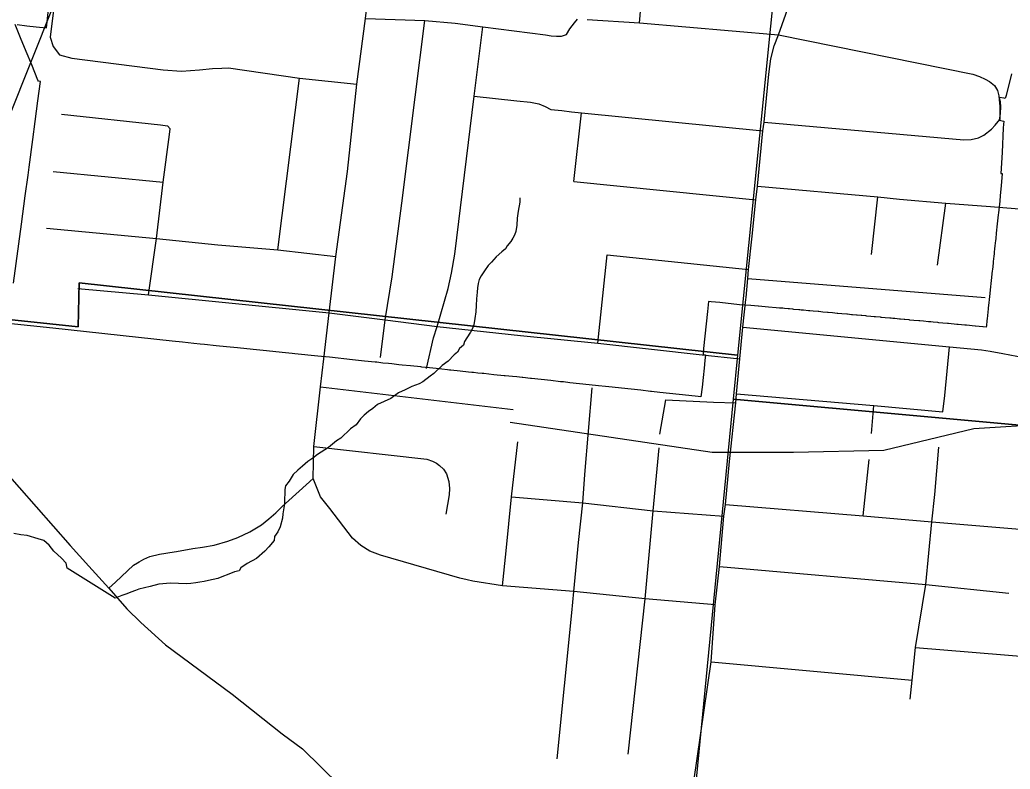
# Model space of a CAD drawing. Extents: x 0 to 43.4, y -8.1 to 22.
# Drawn here: x 7.249 to 8.223, y 18.91 to 19.646 of the extents above; entities that cross this region are included whole.
import ezdxf

# ---------------------------------------------------------------- set-up
doc = ezdxf.new("R2010")
doc.units = 0
for name, color, linetype in [('GM_X_City_Street', 7, 'Continuous'), ('GM_X_Corporation', 7, 'Continuous'), ('GM_X_County_Road', 7, 'Continuous'), ('GM_X_Minor_River', 7, 'Continuous'), ('GM_X_Rail_Line', 7, 'Continuous'), ('GM_X_State_Route', 7, 'Continuous'), ('GM_X_Township_Road', 7, 'Continuous'), ('SH_Text', 7, 'Continuous')]:
    doc.layers.add(name, color=color, linetype=linetype)

msp = doc.modelspace()

# ---------------------------------------------------------------- linework, layer by layer
at = {"layer": 'GM_X_City_Street'}
for p, q in [((7.50292, 19.42042), (7.52438, 19.58904)), ((7.79389, 19.48748), (7.80148, 19.5551)), ((7.28212, 19.49731), (7.39019, 19.48673)), ((7.79389, 19.48748), (7.97279, 19.46959)), ((8.08656, 19.41578), (8.09263, 19.47229)), ((8.15148, 19.4054), (8.15951, 19.4663)), ((7.81766, 19.32861), (7.82673, 19.41536)), ((7.82673, 19.41536), (7.96578, 19.40095)), ((7.96507, 19.39222), (8.19838, 19.3735)), ((8.15849, 19.27701), (8.1633, 19.32501)), ((7.92022, 19.31698), (7.95702, 19.31318)), ((7.54501, 19.28562), (7.73442, 19.26338)), ((8.15668, 19.26109), (8.15849, 19.27701)), ((7.87845, 19.23913), (7.88426, 19.27289)), ((8.08667, 19.23982), (8.08875, 19.26745)), ((8.07827, 19.15885), (8.08415, 19.21432)), ((8.12976, 19.02958), (8.36145, 19.01051)), ((7.9288, 19.01551), (8.12642, 18.99742))]:
    msp.add_line(p, q, dxfattribs=at)
for points in [[(7.54809, 19.31311), (7.5535, 19.35838), (7.56003, 19.41383), (7.57157, 19.49721), (7.58077, 19.58304), (7.58917, 19.64783), (7.59673, 19.71101), (7.59862, 19.72021), (7.60607, 19.77804), (7.61834, 19.8423), (7.62609, 19.90443), (7.64067, 19.95691)], [(7.85859, 19.64339), (7.86326, 19.69918), (7.88271, 19.88059)], [(7.28358, 19.66375), (7.27923, 19.62948), (7.28207, 19.62013), (7.28826, 19.61194), (7.30045, 19.6086), (7.39036, 19.5974), (7.40841, 19.5959), (7.42611, 19.59723), (7.43882, 19.59857), (7.44784, 19.59891), (7.45453, 19.59907), (7.52438, 19.58904), (7.58077, 19.58304)], [(7.58917, 19.64783), (7.64755, 19.64573), (7.6772, 19.64317), (7.70451, 19.63966), (7.76621, 19.6317), (7.77162, 19.63068), (7.7768, 19.63045), (7.78192, 19.63039), (7.78666, 19.63214), (7.79017, 19.6374), (7.79468, 19.64353), (7.79762, 19.64711)], [(7.60403, 19.31457), (7.60856, 19.35151), (7.61528, 19.39372), (7.62477, 19.4663), (7.63806, 19.57042), (7.64755, 19.64573)], [(7.80711, 19.6466), (7.85859, 19.64339), (7.995, 19.63156), (8.18624, 19.59285), (8.19281, 19.59081), (8.19836, 19.58818), (8.2026, 19.5857), (8.20749, 19.58176), (8.21026, 19.57701), (8.21165, 19.57183), (8.21209, 19.5681), (8.2126, 19.56124), (8.2126, 19.54831)], [(7.64901, 19.30361), (7.65617, 19.3337), (7.65952, 19.34509), (7.67048, 19.38233), (7.67384, 19.39752), (7.67705, 19.41607), (7.69604, 19.57146), (7.70451, 19.63966)], [(7.69604, 19.57146), (7.73795, 19.56693), (7.75139, 19.56547), (7.75971, 19.56387), (7.7657, 19.56109), (7.77125, 19.55817), (7.78206, 19.55715), (7.79177, 19.55613)], [(7.29046, 19.55364), (7.38772, 19.54327), (7.39457, 19.54221)], [(7.79177, 19.55613), (7.80148, 19.5551), (7.9798, 19.53736)], [(7.98097, 19.54568), (8.17718, 19.52837), (8.18447, 19.52886), (8.19164, 19.53042), (8.19697, 19.53312), (8.20435, 19.53889), (8.20806, 19.54285), (8.2126, 19.54831)], [(7.37586, 19.3761), (7.38366, 19.43158), (7.39019, 19.48673), (7.3966, 19.53376), (7.39713, 19.5391), (7.39457, 19.54221)], [(7.97455, 19.48288), (8.09263, 19.47229), (8.11409, 19.47025), (8.15951, 19.4663), (8.20347, 19.46295)], [(8.20347, 19.46295), (8.25196, 19.459), (8.29884, 19.45492)], [(7.2756, 19.44151), (7.38366, 19.43158), (7.44395, 19.42516), (7.50292, 19.42042), (7.56003, 19.41383)], [(7.30628, 19.38241), (7.37586, 19.3761), (7.54363, 19.35936)], [(7.54363, 19.35936), (7.5535, 19.35838), (7.60856, 19.35151), (7.65952, 19.34509), (7.74161, 19.33603), (7.81766, 19.32861), (7.92022, 19.31698)], [(7.40103, 19.12354), (7.40342, 19.1239), (7.41951, 19.12677), (7.42904, 19.12825), (7.44032, 19.13019), (7.45391, 19.13389), (7.46371, 19.13768), (7.4756, 19.1432), (7.48694, 19.15015), (7.49413, 19.15594), (7.50108, 19.16198), (7.50696, 19.1676), (7.5379, 19.19565), (7.53836, 19.2269), (7.54501, 19.28562), (7.54809, 19.31311)], [(7.77753, 18.91995), (7.79199, 19.06366), (7.79403, 19.08455), (7.79856, 19.13259), (7.80265, 19.17173), (7.80484, 19.19963), (7.81185, 19.28477)], [(7.95377, 19.27869), (8.08875, 19.26745), (8.15668, 19.26109)], [(7.88426, 19.27289), (7.93117, 19.27054), (7.95308, 19.2698)], [(7.53836, 19.2269), (7.6496, 19.21459), (7.65516, 19.21277), (7.65901, 19.21053), (7.66179, 19.20839), (7.66584, 19.20465), (7.66884, 19.20027), (7.67098, 19.19278), (7.67162, 19.18563), (7.67151, 19.17964), (7.6683, 19.1605)], [(7.72373, 19.09025), (7.72741, 19.12443), (7.7326, 19.1777), (7.73896, 19.23164)], [(8.12448, 18.97878), (8.12642, 18.99742), (8.12976, 19.02958), (8.13984, 19.09135), (8.14593, 19.15302), (8.14882, 19.17996), (8.15277, 19.22646)], [(7.84737, 18.9245), (7.86399, 19.07739), (7.87185, 19.16396), (7.87772, 19.22562)], [(7.93288, 19.07155), (7.86399, 19.07739), (7.79403, 19.08455), (7.72373, 19.09025), (7.6948, 19.09455), (7.68895, 19.09586), (7.68194, 19.09776), (7.60389, 19.12033), (7.59329, 19.1242), (7.58468, 19.12967), (7.57635, 19.13683), (7.55408, 19.16597), (7.54503, 19.17765), (7.5379, 19.19565)], [(7.7326, 19.1777), (7.80265, 19.17173), (7.87185, 19.16396), (7.94132, 19.15873)], [(7.94292, 19.16998), (8.07827, 19.15885), (8.14593, 19.15302), (8.26784, 19.14287), (8.36496, 19.13405), (8.44092, 19.12778)], [(7.93702, 19.10894), (8.13984, 19.09135), (8.22163, 19.08276)]]:
    msp.add_lwpolyline(points, dxfattribs=at)
at = {"layer": 'GM_X_Corporation'}
for points in [[(7.04647, 20.39529), (8.05171, 20.28388), (7.95498, 19.3167), (7.3077, 19.38794), (7.30668, 19.34454), (6.94126, 19.38332)], [(8.9, 19.18753), (8.9, 20.19641), (8.05171, 20.28388), (7.95498, 19.3167), (7.95058, 19.27361)], [(7.95498, 19.3167), (7.95058, 19.27361), (7.85258, 18.26744), (6.84307, 18.37989), (6.94126, 19.38332), (7.30668, 19.34454), (7.3077, 19.38794)], [(8.9, 18.69149), (8.9, 19.18753), (7.95058, 19.27361), (7.85258, 18.26744), (8.84816, 18.18673)]]:
    msp.add_lwpolyline(points, close=True, dxfattribs=at)
for points in [[(7.24677, 19.64169), (7.25616, 19.64063), (7.26535, 19.63959), (7.27568, 19.63844), (7.27766, 19.65639)], [(7.24323, 19.38761), (7.25113, 19.44553), (7.25481, 19.47338), (7.25749, 19.49374), (7.25851, 19.50148), (7.2621, 19.52866), (7.26443, 19.54634), (7.26715, 19.56694), (7.26963, 19.58574), (7.26778, 19.58595), (7.26726, 19.58721), (7.26111, 19.60217), (7.25571, 19.61528), (7.25015, 19.6288), (7.24477, 19.64186)], [(8.22425, 19.59338), (8.21881, 19.57202), (8.21807, 19.56911), (8.21699, 19.5693), (8.21216, 19.57011), (8.21294, 19.56596), (8.21334, 19.56077), (8.21288, 19.55432), (8.21202, 19.54794), (8.2165, 19.54671), (8.21604, 19.54021), (8.21492, 19.51612), (8.21353, 19.49542), (8.21504, 19.49528), (8.21394, 19.48316), (8.21307, 19.47369), (8.21258, 19.46825), (8.21135, 19.45675), (8.21114, 19.45478), (8.2102, 19.446), (8.2092, 19.43673), (8.20863, 19.43134), (8.2084, 19.42924), (8.20819, 19.42722), (8.20783, 19.42385), (8.20759, 19.42166), (8.20718, 19.41782), (8.20702, 19.41628), (8.20678, 19.4141), (8.20621, 19.40875), (8.20603, 19.40708), (8.2054, 19.40114), (8.20523, 19.39962), (8.20421, 19.39005), (8.20324, 19.38096), (8.20286, 19.37749), (8.20222, 19.37152), (8.20186, 19.36811), (8.20134, 19.36326), (8.20124, 19.36236), (8.20021, 19.35267), (8.20002, 19.35088), (8.19944, 19.34548), (8.19933, 19.34443), (8.19618, 19.34472), (8.19596, 19.34474), (8.18888, 19.3454), (8.18854, 19.34543), (8.17984, 19.34623), (8.17965, 19.34625), (8.17833, 19.3464), (8.17158, 19.347), (8.17077, 19.34707), (8.17041, 19.3471), (8.16206, 19.34787), (8.16154, 19.34792), (8.16135, 19.34794), (8.15655, 19.34838), (8.15273, 19.34874), (8.15259, 19.34875), (8.15179, 19.34882), (8.14712, 19.34925), (8.14495, 19.34945), (8.1433, 19.34961), (8.1424, 19.34969), (8.13765, 19.35013), (8.13392, 19.35049), (8.13297, 19.35054), (8.12822, 19.35098), (8.12437, 19.35133), (8.12354, 19.35141), (8.11936, 19.35179), (8.11879, 19.35185), (8.11495, 19.3522), (8.11411, 19.35228), (8.10936, 19.35271), (8.10746, 19.35289), (8.10576, 19.35304), (8.10468, 19.35314), (8.09993, 19.35358), (8.09633, 19.35391), (8.09615, 19.35393), (8.09525, 19.35401), (8.0905, 19.35445), (8.08915, 19.35457), (8.08582, 19.35488), (8.08187, 19.35524), (8.08107, 19.35532), (8.0807, 19.35535), (8.0769, 19.35574), (8.07639, 19.35576), (8.07253, 19.35614), (8.07164, 19.35618), (8.06774, 19.35658), (8.06696, 19.35661), (8.06305, 19.35697), (8.06221, 19.35705), (8.05753, 19.35748), (8.0536, 19.35788), (8.05282, 19.35792), (8.04806, 19.35835), (8.04407, 19.35872), (8.04362, 19.35876), (8.04339, 19.35878), (8.03863, 19.35922), (8.03472, 19.35958), (8.03457, 19.3596), (8.03396, 19.35965), (8.0292, 19.36009), (8.0259, 19.36039), (8.02542, 19.36046), (8.02453, 19.36052), (8.01978, 19.36095), (8.01746, 19.36116), (8.01597, 19.36133), (8.0151, 19.36138), (8.01035, 19.36182), (8.00922, 19.36192), (8.00602, 19.36221), (8.00567, 19.36224), (8.00453, 19.36234), (8.00092, 19.36267), (7.99924, 19.36286), (7.99624, 19.3631), (7.99278, 19.36346), (7.98542, 19.36409), (7.97546, 19.36501), (7.97518, 19.36503), (7.96792, 19.3657), (7.95695, 19.36643), (7.93738, 19.36848), (7.92909, 19.36934), (7.92644, 19.36964), (7.92539, 19.35963), (7.92155, 19.32324), (7.92097, 19.31727), (7.92341, 19.31701), (7.92278, 19.31167), (7.92197, 19.30414), (7.92095, 19.29472), (7.91993, 19.28531), (7.91891, 19.27589), (7.91628, 19.27618), (7.90686, 19.27719), (7.89744, 19.2782), (7.88803, 19.27922), (7.87861, 19.28023), (7.87014, 19.28114), (7.8692, 19.28124), (7.85978, 19.28225), (7.85037, 19.28327), (7.84095, 19.28428), (7.83154, 19.28529), (7.82495, 19.286), (7.81836, 19.28671), (7.80894, 19.28772), (7.79953, 19.28878), (7.79011, 19.28977), (7.78371, 19.29044), (7.78069, 19.29076), (7.77128, 19.29177), (7.76186, 19.29279), (7.75245, 19.2938), (7.75151, 19.2939), (7.74372, 19.29474), (7.74303, 19.29481), (7.73796, 19.29536), (7.7378, 19.29538), (7.73361, 19.2958), (7.72653, 19.29651), (7.72558, 19.2966), (7.71522, 19.29764), (7.70535, 19.29863), (7.70391, 19.29878), (7.69969, 19.2992), (7.69542, 19.29963), (7.69355, 19.29987), (7.69028, 19.30023), (7.68225, 19.30109), (7.67305, 19.30205), (7.67189, 19.30217), (7.66979, 19.30239), (7.65871, 19.30357), (7.65206, 19.30426), (7.64821, 19.30466), (7.64444, 19.30513), (7.64365, 19.30523), (7.63328, 19.30626), (7.62536, 19.3071), (7.62198, 19.30747), (7.61515, 19.30816), (7.61163, 19.30857), (7.60629, 19.3091), (7.60234, 19.3095), (7.60033, 19.3098), (7.59876, 19.30993), (7.58808, 19.31105), (7.57646, 19.31232), (7.55373, 19.31474), (7.54582, 19.31558), (7.54243, 19.31594), (7.51981, 19.31824), (7.51714, 19.31851), (7.51069, 19.31916), (7.5011, 19.32014), (7.49175, 19.32109), (7.48205, 19.32207), (7.4726, 19.32303), (7.46332, 19.32397), (7.4527, 19.32505), (7.44239, 19.3261), (7.43089, 19.32727), (7.42655, 19.32771), (7.4206, 19.32834), (7.40921, 19.32956), (7.39924, 19.33062), (7.28175, 19.34329), (7.23789, 19.34803)]]:
    msp.add_lwpolyline(points, dxfattribs=at)
at = {"layer": 'GM_X_County_Road'}
for points in [[(7.96319, 19.37334), (7.96507, 19.39222), (7.96578, 19.40095), (7.96929, 19.43366), (7.97279, 19.46959), (7.97455, 19.48288), (7.9798, 19.53736), (7.98097, 19.54568), (7.9855, 19.59315), (7.98769, 19.6079), (7.9909, 19.6209), (7.995, 19.63156), (8.01471, 19.6872), (8.02435, 19.71539), (8.03408, 19.74104), (8.04395, 19.76505), (8.06335, 19.8239)], [(7.87343, 18.45762), (7.88555, 18.60323), (7.88933, 18.64866), (7.89428, 18.70822), (7.89943, 18.77005), (7.90409, 18.82968), (7.90834, 18.87293), (7.9288, 19.01551), (7.93288, 19.07155), (7.93702, 19.10894), (7.94132, 19.15873), (7.94292, 19.16998), (7.94709, 19.21226), (7.95308, 19.2698), (7.95377, 19.27869), (7.95702, 19.31318), (7.95995, 19.34445), (7.96301, 19.37145), (7.96319, 19.37334)], [(7.95995, 19.34445), (8.1633, 19.32501), (8.19457, 19.3219), (8.20301, 19.32084), (8.21563, 19.31849), (8.2363, 19.31458), (8.28446, 19.30528), (8.29852, 19.30395), (8.36965, 19.2973), (8.37974, 19.29648)]]:
    msp.add_lwpolyline(points, dxfattribs=at)
at = {"layer": 'GM_X_Minor_River'}
msp.add_line((7.34312, 19.07782), (7.29602, 19.1075), dxfattribs=at)
for points in [[(7.74085, 19.47146), (7.74074, 19.46728), (7.73935, 19.45818), (7.7384, 19.45135), (7.73784, 19.44451), (7.73691, 19.43844), (7.73567, 19.43467), (7.73407, 19.43166), (7.73208, 19.42867), (7.72854, 19.4242), (7.72694, 19.4212), (7.72306, 19.41826), (7.7176, 19.41346), (7.7129, 19.40826), (7.70976, 19.40492), (7.7062, 19.39969), (7.70303, 19.39482), (7.70102, 19.39107), (7.69978, 19.3873), (7.69929, 19.38312), (7.69878, 19.37857), (7.69823, 19.37211), (7.69805, 19.36564), (7.69751, 19.35956), (7.69656, 19.35273), (7.69563, 19.34666), (7.694, 19.34252), (7.6924, 19.33952), (7.68882, 19.3339), (7.68644, 19.33016), (7.68559, 19.32676), (7.68169, 19.32344), (7.67969, 19.31969), (7.6762, 19.31712), (7.67032, 19.31081), (7.66451, 19.30678), (7.6563, 19.29863), (7.65281, 19.29606), (7.64543, 19.29056), (7.64196, 19.28875), (7.63466, 19.2859), (7.62811, 19.28266), (7.62157, 19.2798), (7.61419, 19.27429), (7.60765, 19.27143), (7.6011, 19.26818), (7.59643, 19.2645), (7.59217, 19.26157), (7.58789, 19.25789), (7.58436, 19.25418), (7.58002, 19.2482), (7.5746, 19.24455), (7.56484, 19.2353), (7.56059, 19.23275), (7.5528, 19.22611), (7.54932, 19.22392), (7.54196, 19.21918), (7.5373, 19.2155), (7.53265, 19.2122), (7.5272, 19.20778), (7.52253, 19.20373), (7.51824, 19.19965), (7.51425, 19.19291), (7.51071, 19.18844), (7.50984, 19.18465), (7.50949, 19.17171), (7.50898, 19.16678), (7.50805, 19.16071), (7.50756, 19.15653), (7.50543, 19.14821), (7.50302, 19.14333), (7.49984, 19.13847), (7.49936, 19.13467), (7.49425, 19.12834), (7.49033, 19.12426), (7.48214, 19.11687), (7.47289, 19.11218), (7.46669, 19.10778), (7.46508, 19.10478), (7.46049, 19.10377), (7.45319, 19.10093), (7.44973, 19.0995), (7.44397, 19.09737), (7.43478, 19.09534), (7.43057, 19.09432), (7.42637, 19.09368), (7.42255, 19.09302), (7.41759, 19.0924), (7.4134, 19.09213), (7.39744, 19.09258), (7.38601, 19.09176), (7.37758, 19.08932), (7.36649, 19.08697), (7.36302, 19.08554), (7.35841, 19.08377), (7.35457, 19.08235), (7.34958, 19.08059), (7.34312, 19.07782)], [(7.29602, 19.1075), (7.29505, 19.11248), (7.29028, 19.1172), (7.28293, 19.1243), (7.2782, 19.13017), (7.27304, 19.13453), (7.2674, 19.13624), (7.25651, 19.13966), (7.25045, 19.14025), (7.24367, 19.14163)]]:
    msp.add_lwpolyline(points, dxfattribs=at)
at = {"layer": 'GM_X_Rail_Line'}
msp.add_lwpolyline([(8.9, 18.82363), (8.79499, 18.91823), (8.6846, 19.04963), (8.6488, 19.13026), (8.64582, 19.16012), (8.63389, 19.19894), (8.55631, 19.22881), (8.28641, 19.25068), (8.18723, 19.24434), (8.0986, 19.22323), (8.00997, 19.22112), (7.92978, 19.22112), (7.73142, 19.25069)], dxfattribs=at)
at = {"layer": 'GM_X_State_Route'}
for points in [[(7.19209, 19.25993), (7.21506, 19.22475), (7.29887, 19.12977), (7.3173, 19.10959)], [(7.3173, 19.10959), (7.33705, 19.08796), (7.35459, 19.06756), (7.36829, 19.05391), (7.39276, 19.03225), (7.45801, 18.98371), (7.50739, 18.94474), (7.52741, 18.92989), (7.56406, 18.89393), (7.60098, 18.85357), (7.61549, 18.83771), (7.63827, 18.81129), (7.6544, 18.79477)]]:
    msp.add_lwpolyline(points, dxfattribs=at)
at = {"layer": 'GM_X_Township_Road'}
for points in [[(7.36507, 19.11272), (7.36659, 19.11359), (7.37145, 19.11647), (7.37714, 19.11889), (7.38669, 19.12108), (7.40103, 19.12354)], [(7.33705, 19.08796), (7.34332, 19.0938), (7.36129, 19.11053), (7.36507, 19.11272)]]:
    msp.add_lwpolyline(points, dxfattribs=at)
at = {"layer": 'SH_Text'}
msp.add_lwpolyline([(7.41613, 19.99642), (6.99209, 18.93393), (7.41613, 20.51586)], close=True, dxfattribs=at)

doc.saveas('drawing.dxf')
